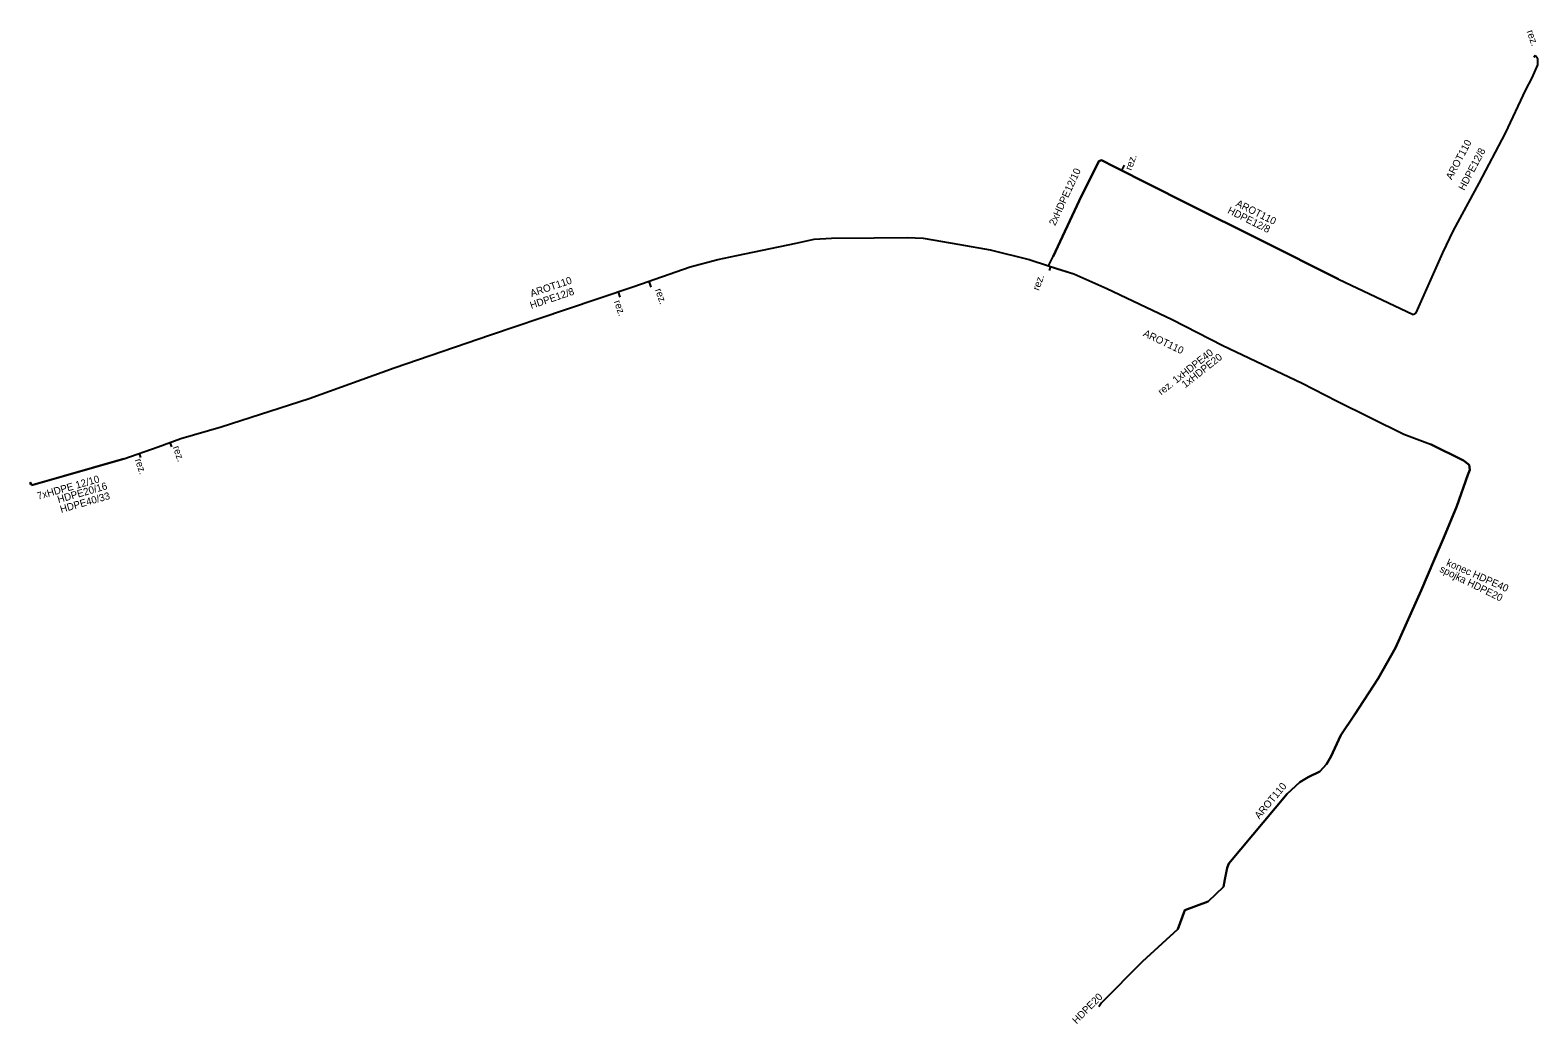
# Model space of a CAD drawing. Extents: x -651943 to -618711, y -1138561 to -1100552.
# Drawn here: x -650312 to -650156.6, y -1123223.9 to -1123121.4 of the extents above; entities that cross this region are included whole.
import ezdxf

# ---------------------------------------------------------------- set-up
doc = ezdxf.new("R2010")
doc.units = 0
for name, color, linetype in [('KT optika', 7, 'Continuous'), ('KT trasa', 7, 'Continuous'), ('KT zařízení', 7, 'Continuous')]:
    doc.layers.add(name, color=color, linetype=linetype)

msp = doc.modelspace()

# ---------------------------------------------------------------- linework, layer by layer
at = {"layer": 'KT optika'}
for p, q in [((-650156.58, -1123124.4), (-650156.83, -1123124.07)), ((-650156.57, -1123125.01), (-650156.58, -1123124.4)), ((-650157.17, -1123126.35), (-650156.57, -1123125.01)), ((-650157.82, -1123127.61), (-650157.17, -1123126.35)), ((-650159.91, -1123132.07), (-650157.82, -1123127.61)), ((-650162.63, -1123137.22), (-650159.91, -1123132.07)), ((-650201.82, -1123134.97), (-650203.85, -1123139.05)), ((-650201.54, -1123134.85), (-650201.82, -1123134.97)), ((-650200.2, -1123135.55), (-650201.54, -1123134.85)), ((-650192.79, -1123139.27), (-650200.2, -1123135.55)), ((-650165.25, -1123142.1), (-650162.63, -1123137.22)), ((-650203.85, -1123139.05), (-650206.52, -1123144.8)), ((-650185.14, -1123143.09), (-650192.79, -1123139.27)), ((-650233.03, -1123143.4), (-650231.16, -1123143.01)), ((-650231.16, -1123143.01), (-650229.4, -1123142.88)), ((-650229.4, -1123142.88), (-650224.99, -1123142.86)), ((-650224.99, -1123142.86), (-650221.58, -1123142.82)), ((-650221.58, -1123142.82), (-650219.94, -1123142.91)), ((-650219.94, -1123142.91), (-650216.17, -1123143.54)), ((-650177.11, -1123147.11), (-650185.14, -1123143.09)), ((-650166.37, -1123144.42), (-650165.25, -1123142.1)), ((-650239.15, -1123144.69), (-650233.03, -1123143.4)), ((-650216.17, -1123143.54), (-650213.02, -1123144.09)), ((-650213.02, -1123144.09), (-650209.02, -1123145.09)), ((-650169.12, -1123150.58), (-650166.37, -1123144.42)), ((-650249.75, -1123147.87), (-650243.95, -1123145.85)), ((-650243.95, -1123145.85), (-650241.09, -1123145.1)), ((-650241.09, -1123145.1), (-650239.15, -1123144.69)), ((-650209.02, -1123145.09), (-650207.02, -1123145.73)), ((-650207.02, -1123145.73), (-650206.1, -1123146.06)), ((-650206.1, -1123146.06), (-650204.4, -1123146.58)), ((-650204.4, -1123146.58), (-650200.99, -1123148.07)), ((-650177.11, -1123147.11), (-650169.43, -1123150.77)), ((-650256.82, -1123150.26), (-650249.75, -1123147.87)), ((-650200.99, -1123148.07), (-650194.27, -1123151.29)), ((-650264.52, -1123152.86), (-650256.82, -1123150.26)), ((-650169.43, -1123150.77), (-650169.12, -1123150.58)), ((-650194.27, -1123151.29), (-650189.04, -1123153.95)), ((-650274.46, -1123156.25), (-650264.52, -1123152.86)), ((-650189.04, -1123153.95), (-650180.88, -1123157.83)), ((-650283.22, -1123159.41), (-650274.46, -1123156.25)), ((-650180.88, -1123157.83), (-650177.26, -1123159.71)), ((-650292.31, -1123162.34), (-650283.22, -1123159.41)), ((-650177.26, -1123159.71), (-650170.39, -1123163.1)), ((-650296.46, -1123163.54), (-650292.31, -1123162.34)), ((-650170.39, -1123163.1), (-650167.64, -1123164.12)), ((-650302.33, -1123165.66), (-650298.79, -1123164.42)), ((-650298.79, -1123164.42), (-650296.46, -1123163.54)), ((-650164.22, -1123165.83), (-650167.64, -1123164.12)), ((-650302.33, -1123165.66), (-650311.77, -1123168.36)), ((-650163.64, -1123166.27), (-650164.22, -1123165.83)), ((-650163.58, -1123166.77), (-650163.64, -1123166.27)), ((-650164.92, -1123170.53), (-650163.8, -1123167.29)), ((-650163.8, -1123167.29), (-650163.58, -1123166.77)), ((-650311.92, -1123168.29), (-650311.99, -1123168.06)), ((-650166.25, -1123173.75), (-650164.92, -1123170.53)), ((-650167.24, -1123175.98), (-650166.25, -1123173.75)), ((-650168.61, -1123179.21), (-650167.24, -1123175.98)), ((-650171.24, -1123185.13), (-650168.61, -1123179.21)), ((-650173.04, -1123188.31), (-650171.24, -1123185.13)), ((-650175.48, -1123192.05), (-650173.04, -1123188.31)), ((-650176.88, -1123194.13), (-650175.48, -1123192.05)), ((-650177.92, -1123196.37), (-650176.88, -1123194.13)), ((-650179.06, -1123197.9), (-650178.36, -1123197.14)), ((-650178.36, -1123197.14), (-650177.92, -1123196.37)), ((-650182.4, -1123200.2), (-650181.1, -1123198.99)), ((-650181.1, -1123198.99), (-650180.23, -1123198.47)), ((-650180.23, -1123198.47), (-650179.06, -1123197.9)), ((-650188.42, -1123207.38), (-650182.4, -1123200.2)), ((-650188.84, -1123209.04), (-650188.61, -1123207.82)), ((-650188.61, -1123207.82), (-650188.42, -1123207.38)), ((-650190.55, -1123211.3), (-650188.97, -1123209.77)), ((-650188.97, -1123209.77), (-650188.84, -1123209.04)), ((-650192.95, -1123212.17), (-650190.55, -1123211.3)), ((-650193.69, -1123214.13), (-650192.95, -1123212.17)), ((-650197.34, -1123217.48), (-650193.69, -1123214.13)), ((-650201.56, -1123221.74), (-650197.34, -1123217.48))]:
    msp.add_line(p, q, dxfattribs=at)
at = {"layer": 'KT trasa'}
for p, q in [((-650156.58, -1123124.4), (-650156.83, -1123124.07)), ((-650156.57, -1123125.01), (-650156.58, -1123124.4)), ((-650157.17, -1123126.35), (-650156.57, -1123125.01)), ((-650157.82, -1123127.61), (-650157.17, -1123126.35)), ((-650159.91, -1123132.07), (-650157.82, -1123127.61)), ((-650162.63, -1123137.22), (-650159.91, -1123132.07)), ((-650201.82, -1123134.97), (-650203.85, -1123139.05)), ((-650201.54, -1123134.85), (-650201.82, -1123134.97)), ((-650200.2, -1123135.55), (-650201.54, -1123134.85)), ((-650192.79, -1123139.27), (-650200.2, -1123135.55)), ((-650165.25, -1123142.1), (-650162.63, -1123137.22)), ((-650203.85, -1123139.05), (-650206.52, -1123144.8)), ((-650185.14, -1123143.09), (-650192.79, -1123139.27)), ((-650233.03, -1123143.4), (-650231.16, -1123143.01)), ((-650231.16, -1123143.01), (-650229.4, -1123142.88)), ((-650229.4, -1123142.88), (-650224.99, -1123142.86)), ((-650224.99, -1123142.86), (-650221.58, -1123142.82)), ((-650221.58, -1123142.82), (-650219.94, -1123142.91)), ((-650219.94, -1123142.91), (-650216.17, -1123143.54)), ((-650177.11, -1123147.11), (-650185.14, -1123143.09)), ((-650166.37, -1123144.42), (-650165.25, -1123142.1)), ((-650239.15, -1123144.69), (-650233.03, -1123143.4)), ((-650216.17, -1123143.54), (-650213.02, -1123144.09)), ((-650213.02, -1123144.09), (-650209.02, -1123145.09)), ((-650169.12, -1123150.58), (-650166.37, -1123144.42)), ((-650249.75, -1123147.87), (-650243.95, -1123145.85)), ((-650243.95, -1123145.85), (-650241.09, -1123145.1)), ((-650241.09, -1123145.1), (-650239.15, -1123144.69)), ((-650209.02, -1123145.09), (-650207.02, -1123145.73)), ((-650207.02, -1123145.73), (-650206.1, -1123146.06)), ((-650206.1, -1123146.06), (-650204.4, -1123146.58)), ((-650204.4, -1123146.58), (-650200.99, -1123148.07)), ((-650177.11, -1123147.11), (-650169.43, -1123150.77)), ((-650256.82, -1123150.26), (-650249.75, -1123147.87)), ((-650200.99, -1123148.07), (-650194.27, -1123151.29)), ((-650264.52, -1123152.86), (-650256.82, -1123150.26)), ((-650169.43, -1123150.77), (-650169.12, -1123150.58)), ((-650194.27, -1123151.29), (-650189.04, -1123153.95)), ((-650274.46, -1123156.25), (-650264.52, -1123152.86)), ((-650189.04, -1123153.95), (-650180.88, -1123157.83)), ((-650283.22, -1123159.41), (-650274.46, -1123156.25)), ((-650180.88, -1123157.83), (-650177.26, -1123159.71)), ((-650292.31, -1123162.34), (-650283.22, -1123159.41)), ((-650177.26, -1123159.71), (-650170.39, -1123163.1)), ((-650296.46, -1123163.54), (-650292.31, -1123162.34)), ((-650170.39, -1123163.1), (-650167.64, -1123164.12)), ((-650302.33, -1123165.66), (-650298.79, -1123164.42)), ((-650298.79, -1123164.42), (-650296.46, -1123163.54)), ((-650164.22, -1123165.83), (-650167.64, -1123164.12)), ((-650302.33, -1123165.66), (-650311.77, -1123168.36)), ((-650163.64, -1123166.27), (-650164.22, -1123165.83)), ((-650163.58, -1123166.77), (-650163.64, -1123166.27)), ((-650164.92, -1123170.53), (-650163.8, -1123167.29)), ((-650163.8, -1123167.29), (-650163.58, -1123166.77)), ((-650311.92, -1123168.29), (-650311.99, -1123168.06)), ((-650166.25, -1123173.75), (-650164.92, -1123170.53)), ((-650167.24, -1123175.98), (-650166.25, -1123173.75)), ((-650168.61, -1123179.21), (-650167.24, -1123175.98)), ((-650171.24, -1123185.13), (-650168.61, -1123179.21)), ((-650173.04, -1123188.31), (-650171.24, -1123185.13)), ((-650175.48, -1123192.05), (-650173.04, -1123188.31)), ((-650176.88, -1123194.13), (-650175.48, -1123192.05)), ((-650177.92, -1123196.37), (-650176.88, -1123194.13)), ((-650179.06, -1123197.9), (-650178.36, -1123197.14)), ((-650178.36, -1123197.14), (-650177.92, -1123196.37)), ((-650182.4, -1123200.2), (-650181.1, -1123198.99)), ((-650181.1, -1123198.99), (-650180.23, -1123198.47)), ((-650180.23, -1123198.47), (-650179.06, -1123197.9)), ((-650188.42, -1123207.38), (-650182.4, -1123200.2)), ((-650188.84, -1123209.04), (-650188.61, -1123207.82)), ((-650188.61, -1123207.82), (-650188.42, -1123207.38)), ((-650190.55, -1123211.3), (-650188.97, -1123209.77)), ((-650188.97, -1123209.77), (-650188.84, -1123209.04)), ((-650192.95, -1123212.17), (-650190.55, -1123211.3)), ((-650193.69, -1123214.13), (-650192.95, -1123212.17)), ((-650197.34, -1123217.48), (-650193.69, -1123214.13)), ((-650201.56, -1123221.74), (-650197.34, -1123217.48))]:
    msp.add_line(p, q, dxfattribs=at)
at = {"layer": 'KT zařízení'}
for p, q in [((-650156.83, -1123124.07), (-650156.99, -1123124.26)), ((-650156.58, -1123124.4), (-650156.83, -1123124.07)), ((-650156.58, -1123124.4), (-650156.83, -1123124.07)), ((-650156.57, -1123125.01), (-650156.58, -1123124.4)), ((-650156.57, -1123125.01), (-650156.58, -1123124.4)), ((-650157.17, -1123126.35), (-650156.57, -1123125.01)), ((-650157.17, -1123126.35), (-650156.57, -1123125.01)), ((-650157.82, -1123127.61), (-650157.17, -1123126.35)), ((-650157.82, -1123127.61), (-650157.17, -1123126.35)), ((-650159.91, -1123132.07), (-650157.82, -1123127.61)), ((-650159.91, -1123132.07), (-650157.82, -1123127.61)), ((-650162.63, -1123137.22), (-650159.91, -1123132.07)), ((-650162.63, -1123137.22), (-650159.91, -1123132.07)), ((-650203.85, -1123139.05), (-650201.82, -1123134.97)), ((-650201.82, -1123134.97), (-650203.85, -1123139.05)), ((-650201.82, -1123134.97), (-650201.54, -1123134.85)), ((-650201.54, -1123134.85), (-650201.82, -1123134.97)), ((-650201.54, -1123134.85), (-650200.2, -1123135.55)), ((-650200.2, -1123135.55), (-650201.54, -1123134.85)), ((-650200.2, -1123135.55), (-650192.79, -1123139.27)), ((-650192.79, -1123139.27), (-650200.2, -1123135.55)), ((-650199.44, -1123135.93), (-650199.17, -1123135.38)), ((-650165.25, -1123142.1), (-650162.63, -1123137.22)), ((-650165.25, -1123142.1), (-650162.63, -1123137.22)), ((-650206.52, -1123144.8), (-650203.85, -1123139.05)), ((-650203.85, -1123139.05), (-650206.52, -1123144.8)), ((-650192.79, -1123139.27), (-650185.14, -1123143.09)), ((-650185.14, -1123143.09), (-650192.79, -1123139.27)), ((-650233.03, -1123143.4), (-650231.16, -1123143.01)), ((-650233.03, -1123143.4), (-650231.16, -1123143.01)), ((-650231.16, -1123143.01), (-650229.4, -1123142.88)), ((-650231.16, -1123143.01), (-650229.4, -1123142.88)), ((-650229.4, -1123142.88), (-650224.99, -1123142.86)), ((-650229.4, -1123142.88), (-650224.99, -1123142.86)), ((-650224.99, -1123142.86), (-650221.58, -1123142.82)), ((-650224.99, -1123142.86), (-650221.58, -1123142.82)), ((-650221.58, -1123142.82), (-650219.94, -1123142.91)), ((-650221.58, -1123142.82), (-650219.94, -1123142.91)), ((-650219.94, -1123142.91), (-650216.17, -1123143.54)), ((-650219.94, -1123142.91), (-650216.17, -1123143.54)), ((-650185.14, -1123143.09), (-650177.11, -1123147.11)), ((-650177.11, -1123147.11), (-650185.14, -1123143.09)), ((-650166.37, -1123144.42), (-650165.25, -1123142.1)), ((-650166.37, -1123144.42), (-650165.25, -1123142.1)), ((-650239.15, -1123144.69), (-650233.03, -1123143.4)), ((-650239.15, -1123144.69), (-650233.03, -1123143.4)), ((-650216.17, -1123143.54), (-650213.02, -1123144.09)), ((-650216.17, -1123143.54), (-650213.02, -1123144.09)), ((-650213.02, -1123144.09), (-650209.02, -1123145.09)), ((-650213.02, -1123144.09), (-650209.02, -1123145.09)), ((-650169.12, -1123150.58), (-650166.37, -1123144.42)), ((-650169.12, -1123150.58), (-650166.37, -1123144.42)), ((-650249.75, -1123147.87), (-650243.95, -1123145.85)), ((-650249.75, -1123147.87), (-650243.95, -1123145.85)), ((-650243.95, -1123145.85), (-650241.09, -1123145.1)), ((-650243.95, -1123145.85), (-650241.09, -1123145.1)), ((-650241.09, -1123145.1), (-650239.15, -1123144.69)), ((-650241.09, -1123145.1), (-650239.15, -1123144.69)), ((-650209.02, -1123145.09), (-650207.02, -1123145.73)), ((-650209.02, -1123145.09), (-650207.02, -1123145.73)), ((-650207.02, -1123145.73), (-650206.52, -1123144.8)), ((-650207.02, -1123145.73), (-650204.4, -1123146.58)), ((-650207.02, -1123145.73), (-650206.1, -1123146.06)), ((-650206.8, -1123145.81), (-650206.95, -1123146.23)), ((-650206.1, -1123146.06), (-650204.4, -1123146.58)), ((-650248.21, -1123147.33), (-650248, -1123147.96)), ((-650204.4, -1123146.58), (-650200.99, -1123148.07)), ((-650204.4, -1123146.58), (-650200.99, -1123148.07)), ((-650177.11, -1123147.11), (-650169.43, -1123150.77)), ((-650177.11, -1123147.11), (-650169.43, -1123150.77)), ((-650256.82, -1123150.26), (-650249.75, -1123147.87)), ((-650256.82, -1123150.26), (-650249.75, -1123147.87)), ((-650251.39, -1123148.43), (-650251.21, -1123148.98)), ((-650200.99, -1123148.07), (-650194.27, -1123151.29)), ((-650200.99, -1123148.07), (-650194.27, -1123151.29)), ((-650264.52, -1123152.86), (-650256.82, -1123150.26)), ((-650264.52, -1123152.86), (-650256.82, -1123150.26)), ((-650169.43, -1123150.77), (-650169.12, -1123150.58)), ((-650169.43, -1123150.77), (-650169.12, -1123150.58)), ((-650194.27, -1123151.29), (-650189.04, -1123153.95)), ((-650194.27, -1123151.29), (-650189.04, -1123153.95)), ((-650274.46, -1123156.25), (-650264.52, -1123152.86)), ((-650274.46, -1123156.25), (-650264.52, -1123152.86)), ((-650189.04, -1123153.95), (-650180.88, -1123157.83)), ((-650189.04, -1123153.95), (-650180.88, -1123157.83)), ((-650283.22, -1123159.41), (-650274.46, -1123156.25)), ((-650283.22, -1123159.41), (-650274.46, -1123156.25)), ((-650180.88, -1123157.83), (-650177.26, -1123159.71)), ((-650180.88, -1123157.83), (-650177.26, -1123159.71)), ((-650292.31, -1123162.34), (-650283.22, -1123159.41)), ((-650292.31, -1123162.34), (-650283.22, -1123159.41)), ((-650177.26, -1123159.71), (-650170.39, -1123163.1)), ((-650177.26, -1123159.71), (-650170.39, -1123163.1)), ((-650296.46, -1123163.54), (-650292.31, -1123162.34)), ((-650296.46, -1123163.54), (-650292.31, -1123162.34)), ((-650170.39, -1123163.1), (-650167.64, -1123164.12)), ((-650170.39, -1123163.1), (-650167.64, -1123164.12)), ((-650302.33, -1123165.66), (-650298.79, -1123164.42)), ((-650302.33, -1123165.66), (-650298.79, -1123164.42)), ((-650298.79, -1123164.42), (-650296.46, -1123163.54)), ((-650298.79, -1123164.42), (-650296.46, -1123163.54)), ((-650297.4, -1123164.41), (-650297.56, -1123163.96)), ((-650167.64, -1123164.12), (-650164.22, -1123165.83)), ((-650164.22, -1123165.83), (-650167.64, -1123164.12)), ((-650311.86, -1123168.38), (-650302.33, -1123165.66)), ((-650302.33, -1123165.66), (-650311.77, -1123168.36)), ((-650300.74, -1123165.1), (-650300.6, -1123165.51)), ((-650164.22, -1123165.83), (-650163.64, -1123166.27)), ((-650163.64, -1123166.27), (-650164.22, -1123165.83)), ((-650163.64, -1123166.27), (-650163.58, -1123166.77)), ((-650163.58, -1123166.77), (-650163.64, -1123166.27)), ((-650163.8, -1123167.29), (-650164.92, -1123170.53)), ((-650164.92, -1123170.53), (-650163.8, -1123167.29)), ((-650163.58, -1123166.77), (-650163.8, -1123167.29)), ((-650163.8, -1123167.29), (-650163.58, -1123166.77)), ((-650311.99, -1123168.06), (-650311.86, -1123168.38)), ((-650311.92, -1123168.29), (-650311.99, -1123168.06)), ((-650164.92, -1123170.53), (-650166.25, -1123173.75)), ((-650166.25, -1123173.75), (-650164.92, -1123170.53)), ((-650166.25, -1123173.75), (-650167.24, -1123175.98)), ((-650167.24, -1123175.98), (-650166.25, -1123173.75)), ((-650167.24, -1123175.98), (-650168.61, -1123179.21)), ((-650168.61, -1123179.21), (-650167.24, -1123175.98)), ((-650168.61, -1123179.21), (-650171.24, -1123185.13)), ((-650171.24, -1123185.13), (-650168.61, -1123179.21)), ((-650171.24, -1123185.13), (-650173.04, -1123188.31)), ((-650173.04, -1123188.31), (-650171.24, -1123185.13)), ((-650173.04, -1123188.31), (-650175.48, -1123192.05)), ((-650175.48, -1123192.05), (-650173.04, -1123188.31)), ((-650175.48, -1123192.05), (-650176.88, -1123194.13)), ((-650176.88, -1123194.13), (-650175.48, -1123192.05)), ((-650176.88, -1123194.13), (-650177.92, -1123196.37)), ((-650177.92, -1123196.37), (-650176.88, -1123194.13)), ((-650178.36, -1123197.14), (-650179.06, -1123197.9)), ((-650179.06, -1123197.9), (-650178.36, -1123197.14)), ((-650177.92, -1123196.37), (-650178.36, -1123197.14)), ((-650178.36, -1123197.14), (-650177.92, -1123196.37)), ((-650181.1, -1123198.99), (-650182.4, -1123200.2)), ((-650182.4, -1123200.2), (-650181.1, -1123198.99)), ((-650180.23, -1123198.47), (-650181.1, -1123198.99)), ((-650181.1, -1123198.99), (-650180.23, -1123198.47)), ((-650179.06, -1123197.9), (-650180.23, -1123198.47)), ((-650180.23, -1123198.47), (-650179.06, -1123197.9)), ((-650182.4, -1123200.2), (-650188.42, -1123207.38)), ((-650188.42, -1123207.38), (-650182.4, -1123200.2)), ((-650188.61, -1123207.82), (-650188.84, -1123209.04)), ((-650188.84, -1123209.04), (-650188.61, -1123207.82)), ((-650188.42, -1123207.38), (-650188.61, -1123207.82)), ((-650188.61, -1123207.82), (-650188.42, -1123207.38)), ((-650188.97, -1123209.77), (-650190.55, -1123211.3)), ((-650190.55, -1123211.3), (-650188.97, -1123209.77)), ((-650188.84, -1123209.04), (-650188.97, -1123209.77)), ((-650188.97, -1123209.77), (-650188.84, -1123209.04)), ((-650190.55, -1123211.3), (-650192.95, -1123212.17)), ((-650192.95, -1123212.17), (-650190.55, -1123211.3)), ((-650192.95, -1123212.17), (-650193.69, -1123214.13)), ((-650193.69, -1123214.13), (-650192.95, -1123212.17)), ((-650193.69, -1123214.13), (-650197.34, -1123217.48)), ((-650197.34, -1123217.48), (-650193.69, -1123214.13)), ((-650197.34, -1123217.48), (-650201.56, -1123221.74)), ((-650201.56, -1123221.74), (-650197.34, -1123217.48)), ((-650201.56, -1123221.74), (-650201.82, -1123222.16))]:
    msp.add_line(p, q, dxfattribs=at)

# ---------------------------------------------------------------- texts
for s, rotation, p in [('rez.', 289.2336, (-650157.74, -1123121.57)), ('AROT110', 62.159, (-650165.45, -1123136.93)), ('HDPE12/8', 62.159, (-650164.15, -1123138.04)), ('rez.', 70.1915, (-650198.47, -1123135.96)), ('2xHDPE12/10', 65.0923, (-650206.33, -1123141.67)), ('HDPE12/8', 333.4649, (-650188.63, -1123140.27)), ('AROT110', 333.4649, (-650187.77, -1123139.55)), ('AROT110', 18.6579, (-650260.3, -1123148.97)), ('rez.', 70.1915, (-650208, -1123148.35)), ('HDPE12/8', 18.6579, (-650260.33, -1123150.2)), ('rez.', 289.2336, (-650251.83, -1123149.43)), ('rez.', 289.2336, (-650247.59, -1123148.22)), ('AROT110', 334.5694, (-650197.33, -1123152.96)), ('rez. 1xHDPE40', 38.4181, (-650195.38, -1123159.13)), ('1xHDPE20', 38.4181, (-650192.92, -1123158.38)), ('rez.', 289.2336, (-650297.3, -1123164.45)), ('rez.', 289.2336, (-650301.22, -1123165.76)), ('7xHDPE 12/10', 15.9614, (-650311.16, -1123169.87)), ('HDPE20/16', 15.9614, (-650309.07, -1123170.22)), ('HDPE40/33', 15.9614, (-650308.79, -1123171.23)), ('spojka HDPE20', 333.736, (-650166.77, -1123177.25)), ('konec HDPE40', 336.0614, (-650166.07, -1123176.62)), ('AROT110', 50.0222, (-650185.28, -1123202.85)), ('HDPE20', 45.2703, (-650204.12, -1123223.97))]:
    msp.add_text(s, height=0.75, rotation=rotation, dxfattribs=at).set_placement(p)

doc.saveas('drawing.dxf')
